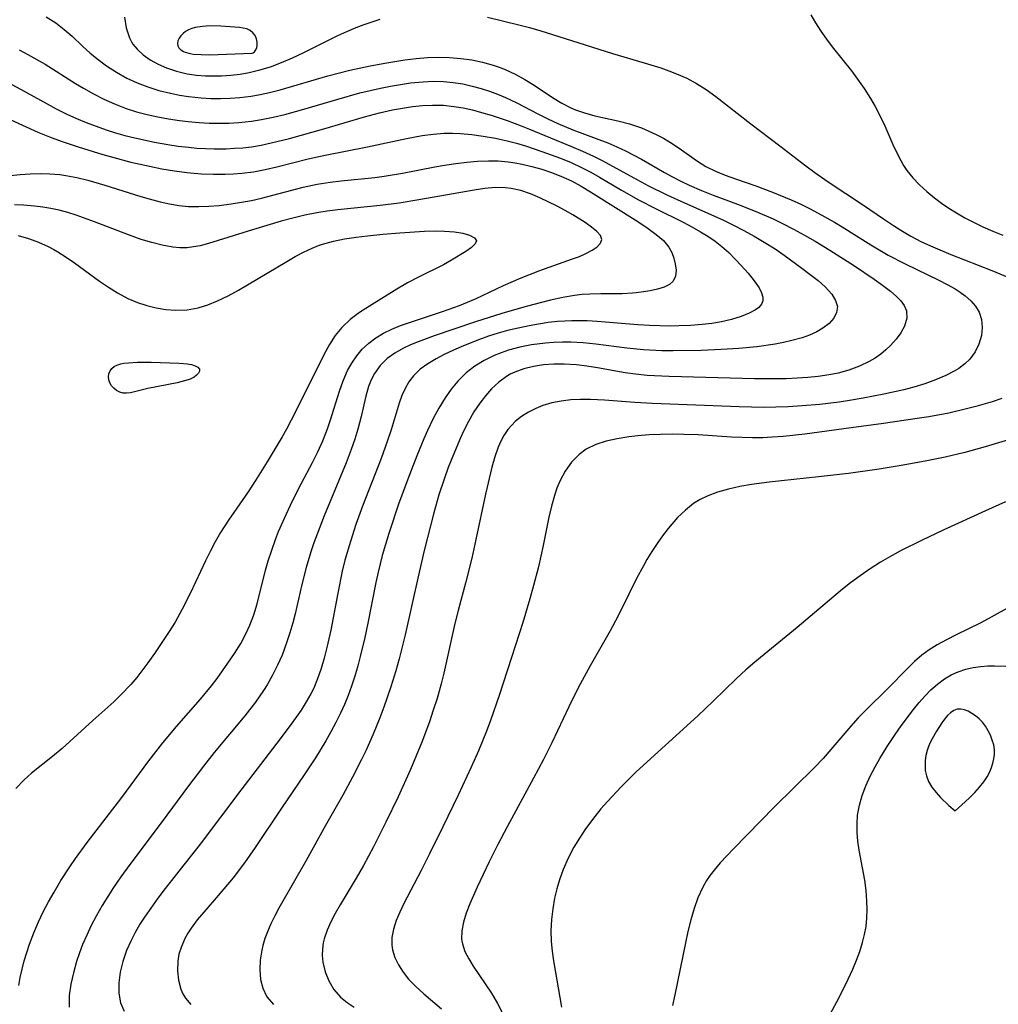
# Model space of a CAD drawing. Header units: inches. Extents: x 1073367 to 1082519, y 1569854 to 1574957.
# Tile 444 of 565: x 1078432 to 1078585, y 1573944 to 1574098. Entities that reach past the tile are written whole.
import ezdxf

# ---------------------------------------------------------------- set-up
doc = ezdxf.new("R2010")
doc.units = ezdxf.units.IN
doc.header["$MEASUREMENT"] = 0
doc.layers.add('CGG_CurvaNivelLidar_v1', color=7, linetype='Continuous', lineweight=30, true_color=0x008008)

msp = doc.modelspace()

# ---------------------------------------------------------------- linework, layer by layer
at = {"layer": 'CGG_CurvaNivelLidar_v1'}
for points in [[(1078436.2723, 1574098.4018, 73.5), (1078437.7579, 1574097.4632, 73.5), (1078439.0698, 1574096.4644, 73.5), (1078440.3162, 1574095.3806, 73.5), (1078441.9652, 1574093.8334, 73.5), (1078443.1605, 1574092.7627, 73.5), (1078444.4051, 1574091.7345, 73.5), (1078445.7026, 1574090.7654, 73.5), (1078447.2602, 1574089.7479, 73.5), (1078448.8879, 1574088.8414, 73.5), (1078450.4976, 1574088.091, 73.5), (1078452.1581, 1574087.4508, 73.5), (1078453.92, 1574086.9031, 73.5), (1078455.7158, 1574086.4559, 73.5), (1078457.1183, 1574086.1725, 73.5), (1078458.5329, 1574085.9477, 73.5), (1078459.5231, 1574085.8295, 73.5), (1078460.5173, 1574085.7408, 73.5), (1078462.0305, 1574085.6577, 73.5), (1078463.5469, 1574085.6343, 73.5), (1078465.0633, 1574085.6718, 73.5), (1078466.5766, 1574085.7753, 73.5), (1078468.325, 1574085.9885, 73.5), (1078469.7814, 1574086.2496, 73.5), (1078471.2308, 1574086.5714, 73.5), (1078472.9072, 1574087.0005, 73.5), (1078480.3624, 1574089.1927, 73.5), (1078483.7801, 1574090.0529, 73.5), (1078486.9906, 1574090.7483, 73.5), (1078489.5863, 1574091.2443, 73.5), (1078492.3991, 1574091.6914, 73.5), (1078494.1729, 1574091.9096, 73.5), (1078495.9435, 1574092.0615, 73.5), (1078497.7086, 1574092.1268, 73.5), (1078499.3984, 1574092.0842, 73.5), (1078501.1369, 1574091.9284, 73.5), (1078502.8586, 1574091.67, 73.5), (1078504.5566, 1574091.3113, 73.5), (1078506.2219, 1574090.8471, 73.5), (1078507.1786, 1574090.522, 73.5), (1078508.1186, 1574090.1569, 73.5), (1078509.6823, 1574089.4445, 73.5), (1078511.1919, 1574088.6374, 73.5), (1078512.6444, 1574087.7522, 73.5), (1078515.497, 1574085.8174, 73.5), (1078516.9448, 1574084.92, 73.5), (1078518.3783, 1574084.1921, 73.5), (1078519.1067, 1574083.8841, 73.5), (1078520.3618, 1574083.4395, 73.5), (1078522.1334, 1574082.9557, 73.5), (1078525.7431, 1574082.1549, 73.5), (1078527.5337, 1574081.6851, 73.5), (1078529.4023, 1574081.0382, 73.5), (1078530.5759, 1574080.5507, 73.5), (1078531.7354, 1574080.0121, 73.5), (1078532.866, 1574079.424, 73.5), (1078533.96, 1574078.7812, 73.5), (1078535.3384, 1574077.8549, 73.5), (1078538.0329, 1574075.9304, 73.5), (1078539.4829, 1574075.026, 73.5), (1078541.0223, 1574074.2554, 73.5), (1078542.544, 1574073.6268, 73.5), (1078544.1134, 1574073.0559, 73.5), (1078547.3289, 1574071.9532, 73.5), (1078549.9067, 1574070.9927, 73.5), (1078552.8598, 1574069.771, 73.5), (1078554.3684, 1574069.0873, 73.5), (1078555.7378, 1574068.421, 73.5), (1078557.0927, 1574067.7191, 73.5), (1078559.6353, 1574066.2896, 73.5), (1078560.8246, 1574065.5702, 73.5), (1078565.3001, 1574062.7387, 73.5), (1078568.0389, 1574061.1384, 73.5), (1078570.6907, 1574059.7597, 73.5), (1078575.9527, 1574057.2228, 73.5), (1078577.2543, 1574056.5453, 73.5), (1078578.4893, 1574055.8382, 73.5), (1078579.3094, 1574055.312, 73.5), (1078580.0723, 1574054.7575, 73.5), (1078580.9662, 1574053.9774, 73.5), (1078581.7105, 1574053.1319, 73.5), (1078582.2689, 1574052.2136, 73.5), (1078582.6496, 1574051.0382, 73.5), (1078582.7583, 1574049.7944, 73.5), (1078582.6247, 1574048.5248, 73.5), (1078582.2377, 1574047.198, 73.5), (1078581.6356, 1574045.976, 73.5), (1078580.8076, 1574044.8606, 73.5), (1078580.0001, 1574044.0901, 73.5), (1078579.072, 1574043.4038, 73.5), (1078578.3286, 1574042.9483, 73.5), (1078577.0267, 1574042.2801, 73.5), (1078575.4354, 1574041.6056, 73.5), (1078573.7614, 1574041.0079, 73.5), (1078572.0278, 1574040.4777, 73.5), (1078570.4807, 1574040.0654, 73.5), (1078567.3254, 1574039.3432, 73.5), (1078564.1275, 1574038.7233, 73.5), (1078561.9874, 1574038.3665, 73.5), (1078560.3408, 1574038.1261, 73.5), (1078557.3203, 1574037.772, 73.5), (1078554.5756, 1574037.541, 73.5), (1078552.3809, 1574037.4063, 73.5), (1078550.4704, 1574037.333, 73.5), (1078548.5605, 1574037.3053, 73.5), (1078544.7112, 1574037.3808, 73.5), (1078531.1228, 1574037.9133, 73.5), (1078528.3639, 1574038.0622, 73.5), (1078523.6244, 1574038.4063, 73.5), (1078521.4543, 1574038.5215, 73.5), (1078519.8962, 1574038.5442, 73.5), (1078518.3607, 1574038.4783, 73.5), (1078516.8611, 1574038.2947, 73.5), (1078515.4, 1574037.9928, 73.5), (1078513.9896, 1574037.5737, 73.5), (1078512.8887, 1574037.1437, 73.5), (1078511.7215, 1574036.5706, 73.5), (1078510.6343, 1574035.8931, 73.5), (1078509.6469, 1574035.0988, 73.5), (1078508.504, 1574033.8272, 73.5), (1078507.8824, 1574032.8957, 73.5), (1078507.4085, 1574032.0126, 73.5), (1078506.9965, 1574031.0818, 73.5), (1078506.4522, 1574029.5437, 73.5), (1078505.9952, 1574027.9356, 73.5), (1078505.0066, 1574023.7383, 73.5), (1078503.5145, 1574016.6214, 73.5), (1078502.8532, 1574013.7142, 73.5), (1078501.924, 1574010.0184, 73.5), (1078500.7197, 1574005.5075, 73.5), (1078500.2044, 1574003.4583, 73.5), (1078498.4916, 1573995.7057, 73.5), (1078498.0881, 1573994.0542, 73.5), (1078497.43, 1573991.7166, 73.5), (1078496.853, 1573989.9044, 73.5), (1078496.2325, 1573988.1041, 73.5), (1078495.0311, 1573984.9027, 73.5), (1078493.2666, 1573980.6366, 73.5), (1078491.3251, 1573976.3468, 73.5), (1078489.4147, 1573972.3614, 73.5), (1078487.4749, 1573968.5165, 73.5), (1078485.9149, 1573965.6109, 73.5), (1078484.7866, 1573963.6321, 73.5), (1078482.2583, 1573959.4219, 73.5), (1078481.5028, 1573958.0997, 73.5), (1078480.8151, 1573956.781, 73.5), (1078480.228, 1573955.461, 73.5), (1078479.781, 1573954.1355, 73.5), (1078479.6332, 1573953.514, 73.5), (1078479.493, 1573952.5143, 73.5), (1078479.4752, 1573951.4892, 73.5), (1078479.5739, 1573950.4722, 73.5), (1078479.925, 1573948.9655, 73.5), (1078480.5009, 1573947.5277, 73.5), (1078481.2969, 1573946.1953, 73.5), (1078482.3519, 1573944.9825, 73.5), (1078483.3554, 1573944.1576, 73.5), (1078484.4807, 1573943.4338, 73.5)], [(1078448.5072, 1574098.3926, 74), (1078448.7773, 1574096.7111, 74), (1078449.2927, 1574095.1603, 74), (1078449.6443, 1574094.4907, 74), (1078449.8584, 1574094.1591, 74), (1078450.4956, 1574093.3681, 74), (1078451.457, 1574092.476, 74), (1078452.5587, 1574091.6932, 74), (1078453.7721, 1574091.014, 74), (1078455.0757, 1574090.4393, 74), (1078456.6779, 1574089.909, 74), (1078458.3535, 1574089.5246, 74), (1078459.7728, 1574089.3185, 74), (1078461.2171, 1574089.2018, 74), (1078462.6769, 1574089.1659, 74), (1078463.7006, 1574089.186, 74), (1078465.1578, 1574089.2769, 74), (1078466.611, 1574089.4441, 74), (1078468.0543, 1574089.695, 74), (1078469.7288, 1574090.1044, 74), (1078471.3798, 1574090.6227, 74), (1078473.1, 1574091.2693, 74), (1078474.795, 1574091.9923, 74), (1078476.4674, 1574092.7699, 74), (1078481.9065, 1574095.4849, 74), (1078483.3398, 1574096.1547, 74), (1078484.7904, 1574096.7739, 74), (1078486.0241, 1574097.2425, 74), (1078488.5265, 1574098.0584, 74)], [(1078505.3374, 1574098.3845, 74), (1078510.2213, 1574097.187, 74), (1078511.8887, 1574096.7524, 74), (1078513.6638, 1574096.2436, 74), (1078518.4844, 1574094.7392, 74), (1078524.8737, 1574092.676, 74), (1078529.866, 1574091.2309, 74), (1078532.4422, 1574090.4293, 74), (1078533.6847, 1574089.9984, 74), (1078534.9074, 1574089.5255, 74), (1078536.497, 1574088.8101, 74), (1078538.0337, 1574087.991, 74), (1078539.5712, 1574087.027, 74), (1078541.0568, 1574085.9721, 74), (1078546.5411, 1574081.6546, 74), (1078551.0778, 1574078.2498, 74), (1078555.1345, 1574075.111, 74), (1078556.5632, 1574074.044, 74), (1078558.6294, 1574072.614, 74), (1078564.1587, 1574068.9655, 74), (1078567.27, 1574066.8192, 74), (1078568.8421, 1574065.7674, 74), (1078570.0149, 1574065.0282, 74), (1078571.5668, 1574064.1207, 74), (1078573.265, 1574063.232, 74), (1078575.0061, 1574062.4102, 74), (1078577.8227, 1574061.2106, 74), (1078584.2329, 1574058.7281, 74), (1078587.3613, 1574057.4432, 74)], [(1078555.9295, 1574098.7561, 74.5), (1078556.6763, 1574097.4607, 74.5), (1078557.5005, 1574096.1891, 74.5), (1078558.3827, 1574094.9378, 74.5), (1078559.2809, 1574093.7415, 74.5), (1078562.2721, 1574089.9732, 74.5), (1078563.2342, 1574088.6928, 74.5), (1078564.2747, 1574087.1843, 74.5), (1078565.2469, 1574085.6385, 74.5), (1078565.9767, 1574084.3801, 74.5), (1078566.9217, 1574082.5805, 74.5), (1078567.4893, 1574081.3714, 74.5), (1078568.7775, 1574078.4261, 74.5), (1078569.564, 1574076.7395, 74.5), (1078570.4475, 1574075.1348, 74.5), (1078570.9367, 1574074.3926, 74.5), (1078571.8689, 1574073.2182, 74.5), (1078572.9154, 1574072.126, 74.5), (1078574.0505, 1574071.0985, 74.5), (1078575.2532, 1574070.122, 74.5), (1078576.3764, 1574069.2832, 74.5), (1078577.538, 1574068.4824, 74.5), (1078578.7379, 1574067.727, 74.5), (1078580.0291, 1574066.9924, 74.5), (1078582.8556, 1574065.556, 74.5), (1078584.3878, 1574064.8604, 74.5), (1078585.9527, 1574064.2317, 74.5)], [(1078432.05, 1574093.2381, 73), (1078433.4159, 1574092.5326, 73), (1078436.0988, 1574091.0039, 73), (1078440.8588, 1574088.0024, 73), (1078442.0908, 1574087.2555, 73), (1078443.686, 1574086.3604, 73), (1078445.3135, 1574085.5338, 73), (1078446.973, 1574084.784, 73), (1078448.7845, 1574084.0831, 73), (1078450.4097, 1574083.5648, 73), (1078452.0604, 1574083.1262, 73), (1078453.7307, 1574082.7546, 73), (1078455.4157, 1574082.4424, 73), (1078457.1116, 1574082.1869, 73), (1078458.5126, 1574082.0207, 73), (1078460.2322, 1574081.8765, 73), (1078461.7735, 1574081.8001, 73), (1078463.3156, 1574081.7723, 73), (1078464.8564, 1574081.7956, 73), (1078466.3938, 1574081.8754, 73), (1078468.3783, 1574082.0776, 73), (1078469.9883, 1574082.335, 73), (1078471.7936, 1574082.7042, 73), (1078473.5924, 1574083.1359, 73), (1078476.5725, 1574083.9492, 73), (1078481.7402, 1574085.4858, 73), (1078485.3782, 1574086.5136, 73), (1078488.5696, 1574087.2711, 73), (1078490.1396, 1574087.5835, 73), (1078491.7112, 1574087.8527, 73), (1078493.2826, 1574088.0725, 73), (1078495.2845, 1574088.2662, 73), (1078496.8726, 1574088.3332, 73), (1078498.453, 1574088.3018, 73), (1078499.96, 1574088.1627, 73), (1078501.4548, 1574087.9251, 73), (1078502.9347, 1574087.5995, 73), (1078504.3393, 1574087.2112, 73), (1078505.6309, 1574086.792, 73), (1078506.9049, 1574086.3208, 73), (1078508.1579, 1574085.7978, 73), (1078509.9255, 1574084.9533, 73), (1078513.2203, 1574083.2261, 73), (1078514.7606, 1574082.4655, 73), (1078516.3241, 1574081.7435, 73), (1078518.6732, 1574080.7617, 73), (1078524.1494, 1574078.6912, 73), (1078525.543, 1574078.0994, 73), (1078526.9174, 1574077.4581, 73), (1078529.4302, 1574076.1526, 73), (1078533.0392, 1574074.0648, 73), (1078534.2964, 1574073.3744, 73), (1078535.5776, 1574072.7173, 73), (1078536.8812, 1574072.0944, 73), (1078538.7945, 1574071.2594, 73), (1078540.6171, 1574070.5368, 73), (1078544.4557, 1574069.1154, 73), (1078547.2089, 1574068.0296, 73), (1078550.0518, 1574066.7853, 73), (1078551.5145, 1574066.0856, 73), (1078553.2364, 1574065.2017, 73), (1078554.9364, 1574064.2697, 73), (1078556.6144, 1574063.2961, 73), (1078558.9066, 1574061.8931, 73), (1078562.7386, 1574059.4291, 73), (1078565.8177, 1574057.3749, 73), (1078567.1632, 1574056.4279, 73), (1078568.398, 1574055.4895, 73), (1078569.2922, 1574054.7247, 73), (1078570.008, 1574053.9898, 73), (1078570.5547, 1574053.2308, 73), (1078570.8847, 1574052.4325, 73), (1078570.9274, 1574051.254, 73), (1078570.5624, 1574050.0196, 73), (1078570.0134, 1574048.991, 73), (1078569.2842, 1574047.974, 73), (1078568.4069, 1574046.9869, 73), (1078567.6765, 1574046.2894, 73), (1078566.8796, 1574045.6314, 73), (1078566.0047, 1574045.0162, 73), (1078565.0685, 1574044.4604, 73), (1078563.5299, 1574043.7304, 73), (1078561.8939, 1574043.1349, 73), (1078560.186, 1574042.6626, 73), (1078558.8154, 1574042.3768, 73), (1078557.0922, 1574042.118, 73), (1078555.4368, 1574041.9534, 73), (1078553.7656, 1574041.8487, 73), (1078552.0844, 1574041.7884, 73), (1078550.3973, 1574041.7605, 73), (1078547.1145, 1574041.7761, 73), (1078533.7813, 1574042.1257, 73), (1078530.3392, 1574042.3097, 73), (1078528.5132, 1574042.4888, 73), (1078526.8686, 1574042.7158, 73), (1078522.5188, 1574043.4955, 73), (1078520.8758, 1574043.7629, 73), (1078519.2368, 1574043.9653, 73), (1078517.3092, 1574044.0802, 73), (1078515.6841, 1574044.064, 73), (1078514.0838, 1574043.9437, 73), (1078512.5216, 1574043.71, 73), (1078511.014, 1574043.3455, 73), (1078509.5814, 1574042.8239, 73), (1078508.8925, 1574042.4889, 73), (1078508.3205, 1574042.1577, 73), (1078507.0892, 1574041.2557, 73), (1078505.9599, 1574040.1917, 73), (1078505.0195, 1574039.1269, 73), (1078504.1427, 1574037.9786, 73), (1078503.2126, 1574036.5794, 73), (1078502.3555, 1574035.1076, 73), (1078501.5693, 1574033.5766, 73), (1078501.081, 1574032.5216, 73), (1078499.8899, 1574029.6844, 73), (1078499.1986, 1574027.8953, 73), (1078498.5455, 1574026.0862, 73), (1078497.7324, 1574023.6075, 73), (1078496.9259, 1574020.8008, 73), (1078495.4323, 1574014.8815, 73), (1078494.426, 1574010.596, 73), (1078492.4394, 1574001.6846, 73), (1078491.5034, 1573997.961, 73), (1078490.9772, 1573996.0836, 73), (1078490.2159, 1573993.5788, 73), (1078489.1191, 1573990.4044, 73), (1078488.4727, 1573988.6872, 73), (1078487.4504, 1573986.1363, 73), (1078486.3073, 1573983.5665, 73), (1078485.6339, 1573982.1699, 73), (1078484.2163, 1573979.4058, 73), (1078482.6722, 1573976.5959, 73), (1078479.9963, 1573971.8571, 73), (1078476.9794, 1573966.3779, 73), (1078472.689, 1573958.9419, 73), (1078472.0338, 1573957.7072, 73), (1078471.4282, 1573956.4678, 73), (1078470.8868, 1573955.2236, 73), (1078470.4874, 1573954.1529, 73), (1078470.1628, 1573953.0787, 73), (1078469.9931, 1573952.3533, 73), (1078469.756, 1573950.7888, 73), (1078469.6947, 1573949.2547, 73), (1078469.8197, 1573947.7804, 73), (1078470.1555, 1573946.4002, 73), (1078470.7428, 1573945.1551, 73), (1078470.8627, 1573944.973, 73), (1078471.8679, 1573943.8562, 73)], [(1078430.9161, 1574087.8131, 72.5), (1078432.2505, 1574087.1278, 72.5), (1078436.4122, 1574084.7992, 72.5), (1078437.8122, 1574084.0417, 72.5), (1078439.4916, 1574083.2086, 72.5), (1078441.0004, 1574082.5293, 72.5), (1078442.5315, 1574081.8956, 72.5), (1078444.0818, 1574081.3051, 72.5), (1078445.6494, 1574080.7583, 72.5), (1078447.1088, 1574080.2948, 72.5), (1078448.5809, 1574079.8713, 72.5), (1078450.1194, 1574079.4754, 72.5), (1078453.2245, 1574078.8, 72.5), (1078455.3147, 1574078.4291, 72.5), (1078456.9145, 1574078.1931, 72.5), (1078458.5185, 1574078.0055, 72.5), (1078459.8685, 1574077.8909, 72.5), (1078462.5716, 1574077.7772, 72.5), (1078464.4117, 1574077.7882, 72.5), (1078465.7384, 1574077.8445, 72.5), (1078467.0609, 1574077.9467, 72.5), (1078468.3777, 1574078.1017, 72.5), (1078469.9358, 1574078.3604, 72.5), (1078471.4863, 1574078.6843, 72.5), (1078474.3243, 1574079.39, 72.5), (1078479.7429, 1574080.914, 72.5), (1078486.092, 1574082.7959, 72.5), (1078488.4101, 1574083.4144, 72.5), (1078490.4534, 1574083.8696, 72.5), (1078492.0189, 1574084.1553, 72.5), (1078493.5863, 1574084.3818, 72.5), (1078495.1532, 1574084.5398, 72.5), (1078496.7174, 1574084.6159, 72.5), (1078498.4393, 1574084.5825, 72.5), (1078500.0831, 1574084.4148, 72.5), (1078501.525, 1574084.1666, 72.5), (1078502.9594, 1574083.8446, 72.5), (1078504.3878, 1574083.4661, 72.5), (1078505.8893, 1574083.0208, 72.5), (1078508.4279, 1574082.1853, 72.5), (1078510.5818, 1574081.3853, 72.5), (1078511.8931, 1574080.8622, 72.5), (1078518.4982, 1574078.1317, 72.5), (1078520.2095, 1574077.4007, 72.5), (1078521.8994, 1574076.6269, 72.5), (1078523.2765, 1574075.936, 72.5), (1078528.7906, 1574072.9169, 72.5), (1078530.5418, 1574071.9986, 72.5), (1078533.4153, 1574070.5715, 72.5), (1078536.1663, 1574069.2914, 72.5), (1078542.1476, 1574066.6366, 72.5), (1078543.8033, 1574065.8394, 72.5), (1078545.438, 1574064.9979, 72.5), (1078547.0477, 1574064.1124, 72.5), (1078548.6257, 1574063.1804, 72.5), (1078550.3183, 1574062.0963, 72.5), (1078551.7656, 1574061.1082, 72.5), (1078554.541, 1574059.1013, 72.5), (1078555.845, 1574058.1136, 72.5), (1078557.0621, 1574057.1344, 72.5), (1078558.1502, 1574056.1572, 72.5), (1078558.7073, 1574055.5837, 72.5), (1078559.1909, 1574055.0104, 72.5), (1078559.7995, 1574054.0504, 72.5), (1078560.0784, 1574053.0898, 72.5), (1078559.9664, 1574052.1616, 72.5), (1078559.5167, 1574051.2626, 72.5), (1078558.7874, 1574050.4304, 72.5), (1078557.8264, 1574049.6818, 72.5), (1078556.8407, 1574049.1157, 72.5), (1078555.7403, 1574048.6229, 72.5), (1078554.549, 1574048.2002, 72.5), (1078552.9735, 1574047.7649, 72.5), (1078551.6673, 1574047.4694, 72.5), (1078550.3239, 1574047.2098, 72.5), (1078547.4942, 1574046.7843, 72.5), (1078544.6508, 1574046.5068, 72.5), (1078541.8967, 1574046.3404, 72.5), (1078538.7706, 1574046.2085, 72.5), (1078534.3582, 1574046.1484, 72.5), (1078532.6185, 1574046.1738, 72.5), (1078529.7465, 1574046.3073, 72.5), (1078527.1193, 1574046.5596, 72.5), (1078522.2725, 1574047.1961, 72.5), (1078520.3152, 1574047.3974, 72.5), (1078518.3612, 1574047.5041, 72.5), (1078517.0432, 1574047.5047, 72.5), (1078515.7291, 1574047.4509, 72.5), (1078514.4207, 1574047.3493, 72.5), (1078512.2286, 1574047.0741, 72.5), (1078510.3888, 1574046.7203, 72.5), (1078508.5932, 1574046.2398, 72.5), (1078507.4613, 1574045.8517, 72.5), (1078506.3589, 1574045.4021, 72.5), (1078504.8084, 1574044.6339, 72.5), (1078503.3456, 1574043.7327, 72.5), (1078501.9922, 1574042.6876, 72.5), (1078500.6841, 1574041.3956, 72.5), (1078499.641, 1574040.1323, 72.5), (1078498.6833, 1574038.781, 72.5), (1078497.7017, 1574037.1953, 72.5), (1078496.8089, 1574035.5393, 72.5), (1078495.9361, 1574033.6773, 72.5), (1078495.3672, 1574032.3678, 72.5), (1078494.2747, 1574029.7095, 72.5), (1078493.1045, 1574026.7204, 72.5), (1078491.4751, 1574022.2869, 72.5), (1078489.8918, 1574017.5659, 72.5), (1078488.8697, 1574014.1358, 72.5), (1078488.222, 1574011.5262, 72.5), (1078487.8714, 1574009.9173, 72.5), (1078486.6018, 1574003.5216, 72.5), (1078486.1253, 1574001.2707, 72.5), (1078485.4279, 1573998.3193, 72.5), (1078485.0435, 1573996.8561, 72.5), (1078484.5821, 1573995.2478, 72.5), (1078484.0703, 1573993.6581, 72.5), (1078483.5461, 1573992.2226, 72.5), (1078482.9687, 1573990.8081, 72.5), (1078482.3385, 1573989.4157, 72.5), (1078481.6136, 1573987.964, 72.5), (1078480.8408, 1573986.5336, 72.5), (1078480.0309, 1573985.1198, 72.5), (1078478.4081, 1573982.463, 72.5), (1078476.6518, 1573979.7767, 72.5), (1078473.1123, 1573974.5644, 72.5), (1078468.9872, 1573968.3966, 72.5), (1078467.3204, 1573966.0411, 72.5), (1078465.5257, 1573963.6943, 72.5), (1078463.1974, 1573960.9031, 72.5), (1078460.9469, 1573958.3106, 72.5), (1078459.9203, 1573957.0737, 72.5), (1078458.9796, 1573955.8153, 72.5), (1078458.4515, 1573955.0046, 72.5), (1078457.9836, 1573954.1767, 72.5), (1078457.3734, 1573952.7872, 72.5), (1078457.0551, 1573951.6996, 72.5), (1078456.8649, 1573950.6006, 72.5), (1078456.8053, 1573949.0975, 72.5), (1078456.9652, 1573947.6332, 72.5), (1078457.3421, 1573946.2463, 72.5), (1078457.6533, 1573945.5209, 72.5), (1078458.0482, 1573944.8421, 72.5), (1078458.8877, 1573943.8516, 72.5)], [(1078430.7442, 1574082.2937, 72), (1078434.9744, 1574080.371, 72), (1078436.7742, 1574079.6516, 72), (1078438.6035, 1574078.9838, 72), (1078441.2726, 1574078.0738, 72), (1078445.1609, 1574076.8715, 72), (1078446.8472, 1574076.3948, 72), (1078449.5227, 1574075.7027, 72), (1078452.4443, 1574075.0416, 72), (1078454.3885, 1574074.6569, 72), (1078456.3383, 1574074.3259, 72), (1078458.2936, 1574074.0644, 72), (1078460.574, 1574073.8704, 72), (1078462.4353, 1574073.7987, 72), (1078464.2943, 1574073.8041, 72), (1078465.6043, 1574073.8576, 72), (1078466.91, 1574073.9573, 72), (1078468.7218, 1574074.1859, 72), (1078470.5347, 1574074.5227, 72), (1078472.3394, 1574074.9334, 72), (1078477.2719, 1574076.1845, 72), (1078479.9058, 1574076.7935, 72), (1078486.5455, 1574078.1036, 72), (1078492.6397, 1574079.3903, 72), (1078495.1166, 1574079.8389, 72), (1078496.8401, 1574080.0728, 72), (1078498.5641, 1574080.2093, 72), (1078499.8364, 1574080.2303, 72), (1078501.1073, 1574080.1834, 72), (1078502.8933, 1574080.0137, 72), (1078504.6761, 1574079.7593, 72), (1078506.5591, 1574079.4303, 72), (1078508.4329, 1574079.0253, 72), (1078509.8533, 1574078.6509, 72), (1078511.2654, 1574078.2299, 72), (1078513.8576, 1574077.373, 72), (1078516.7346, 1574076.3025, 72), (1078518.4103, 1574075.6032, 72), (1078520.1218, 1574074.8122, 72), (1078521.5097, 1574074.093, 72), (1078522.8751, 1574073.3256, 72), (1078526.2743, 1574071.3095, 72), (1078528.974, 1574069.8095, 72), (1078531.6326, 1574068.4304, 72), (1078535.9253, 1574066.2704, 72), (1078537.3042, 1574065.5425, 72), (1078538.6516, 1574064.7859, 72), (1078539.8102, 1574064.0794, 72), (1078540.9486, 1574063.305, 72), (1078542.0219, 1574062.4742, 72), (1078543.0941, 1574061.5159, 72), (1078544.0916, 1574060.516, 72), (1078545.0285, 1574059.5045, 72), (1078546.1022, 1574058.2818, 72), (1078547.052, 1574057.1045, 72), (1078547.8181, 1574055.994, 72), (1078548.2289, 1574055.212, 72), (1078548.4291, 1574054.5741, 72), (1078548.4339, 1574053.9837, 72), (1078548.2098, 1574053.4412, 72), (1078547.7804, 1574052.9471, 72), (1078547.247, 1574052.5452, 72), (1078546.2986, 1574052.0342, 72), (1078545.0028, 1574051.5186, 72), (1078543.5356, 1574051.0732, 72), (1078541.9413, 1574050.7054, 72), (1078540.4527, 1574050.4525, 72), (1078538.91, 1574050.2647, 72), (1078537.1015, 1574050.1237, 72), (1078535.2603, 1574050.0507, 72), (1078533.9075, 1574050.035, 72), (1078530.694, 1574050.1028, 72), (1078528.8397, 1574050.2067, 72), (1078522.4991, 1574050.7396, 72), (1078520.9096, 1574050.8296, 72), (1078518.5514, 1574050.8629, 72), (1078517.4128, 1574050.817, 72), (1078516.2777, 1574050.7299, 72), (1078514.798, 1574050.5604, 72), (1078513.3245, 1574050.3387, 72), (1078511.8574, 1574050.0749, 72), (1078510.1534, 1574049.7206, 72), (1078508.4648, 1574049.31, 72), (1078506.9788, 1574048.8896, 72), (1078505.5113, 1574048.4227, 72), (1078504.0642, 1574047.9153, 72), (1078501.5598, 1574046.9309, 72), (1078500.0312, 1574046.266, 72), (1078498.551, 1574045.5677, 72), (1078497.3049, 1574044.9214, 72), (1078495.9922, 1574044.1357, 72), (1078494.7955, 1574043.2564, 72), (1078493.7524, 1574042.2504, 72), (1078493.0348, 1574041.3071, 72), (1078492.4404, 1574040.2706, 72), (1078491.9479, 1574039.1391, 72), (1078491.5315, 1574037.9466, 72), (1078490.2669, 1574033.7929, 72), (1078489.6497, 1574031.9421, 72), (1078488.6878, 1574029.3168, 72), (1078485.7815, 1574021.8365, 72), (1078484.7469, 1574018.9516, 72), (1078483.8809, 1574016.3325, 72), (1078483.0252, 1574013.3811, 72), (1078482.6121, 1574011.6848, 72), (1078481.897, 1574008.2224, 72), (1078480.7972, 1574002.4553, 72), (1078480.1981, 1573999.7201, 72), (1078479.7777, 1573998.0545, 72), (1078479.2987, 1573996.4153, 72), (1078478.7399, 1573994.812, 72), (1078478.1302, 1573993.372, 72), (1078477.6872, 1573992.4761, 72), (1078476.9663, 1573991.1901, 72), (1078476.1794, 1573989.9355, 72), (1078474.4687, 1573987.4887, 72), (1078472.381, 1573984.7317, 72), (1078466.7255, 1573977.3917, 72), (1078460.3722, 1573968.9288, 72), (1078454.9108, 1573961.9741, 72), (1078453.7537, 1573960.4665, 72), (1078452.635, 1573958.9409, 72), (1078451.7648, 1573957.6763, 72), (1078450.9434, 1573956.3935, 72), (1078450.1819, 1573955.0922, 72), (1078449.4955, 1573953.7716, 72), (1078448.8477, 1573952.2887, 72), (1078448.2737, 1573950.5984, 72), (1078447.8666, 1573948.9083, 72), (1078447.6426, 1573947.245, 72), (1078447.6352, 1573945.6383, 72), (1078447.9041, 1573944.1078, 72), (1078448.4618, 1573942.8001, 72)], [(1078430.6284, 1574073.5769, 71.5), (1078432.188, 1574073.732, 71.5), (1078433.749, 1574073.846, 71.5), (1078435.3091, 1574073.8993, 71.5), (1078436.8662, 1574073.8689, 71.5), (1078438.3869, 1574073.7392, 71.5), (1078439.3401, 1574073.6089, 71.5), (1078441.0749, 1574073.2887, 71.5), (1078442.7986, 1574072.8772, 71.5), (1078445.4565, 1574072.0969, 71.5), (1078451.093, 1574070.2895, 71.5), (1078452.3697, 1574069.9219, 71.5), (1078454.0944, 1574069.4771, 71.5), (1078455.5793, 1574069.1583, 71.5), (1078457.0699, 1574068.9135, 71.5), (1078458.5665, 1574068.7612, 71.5), (1078460.156, 1574068.7161, 71.5), (1078461.7507, 1574068.7713, 71.5), (1078463.3488, 1574068.9035, 71.5), (1078465.2332, 1574069.1377, 71.5), (1078466.8148, 1574069.3943, 71.5), (1078468.3916, 1574069.7034, 71.5), (1078469.9833, 1574070.0682, 71.5), (1078476.5105, 1574071.7796, 71.5), (1078478.6616, 1574072.2423, 71.5), (1078480.6889, 1574072.5588, 71.5), (1078482.4323, 1574072.7641, 71.5), (1078487.692, 1574073.3, 71.5), (1078489.1626, 1574073.4945, 71.5), (1078492.0263, 1574073.9734, 71.5), (1078497.0951, 1574074.9509, 71.5), (1078498.6154, 1574075.2121, 71.5), (1078500.3748, 1574075.4685, 71.5), (1078502.0802, 1574075.6802, 71.5), (1078503.7841, 1574075.8368, 71.5), (1078505.4862, 1574075.9072, 71.5), (1078507.0205, 1574075.8712, 71.5), (1078508.5481, 1574075.7336, 71.5), (1078509.6502, 1574075.5694, 71.5), (1078510.7473, 1574075.3596, 71.5), (1078512.288, 1574075.0008, 71.5), (1078513.8162, 1574074.5742, 71.5), (1078515.3265, 1574074.0791, 71.5), (1078516.8119, 1574073.5108, 71.5), (1078518.4691, 1574072.7584, 71.5), (1078519.9878, 1574071.9398, 71.5), (1078521.4721, 1574071.0479, 71.5), (1078528.8712, 1574066.3867, 71.5), (1078530.4741, 1574065.3213, 71.5), (1078531.7427, 1574064.3827, 71.5), (1078532.8456, 1574063.4053, 71.5), (1078533.7151, 1574062.3626, 71.5), (1078534.1826, 1574061.5151, 71.5), (1078534.5037, 1574060.6428, 71.5), (1078534.7099, 1574059.7753, 71.5), (1078534.8272, 1574058.7561, 71.5), (1078534.75, 1574057.8366, 71.5), (1078534.4059, 1574057.0689, 71.5), (1078533.798, 1574056.5292, 71.5), (1078532.9539, 1574056.1238, 71.5), (1078531.9301, 1574055.8116, 71.5), (1078530.7728, 1574055.5562, 71.5), (1078529.7196, 1574055.3676, 71.5), (1078528.608, 1574055.2183, 71.5), (1078528.0078, 1574055.1634, 71.5), (1078526.415, 1574055.0922, 71.5), (1078523.0773, 1574055.0768, 71.5), (1078521.3645, 1574055.0297, 71.5), (1078520.145, 1574054.9444, 71.5), (1078518.9228, 1574054.8087, 71.5), (1078517.1183, 1574054.5134, 71.5), (1078515.1771, 1574054.0877, 71.5), (1078511.3996, 1574053.0989, 71.5), (1078507.5576, 1574051.996, 71.5), (1078503.4634, 1574050.7003, 71.5), (1078496.9927, 1574048.5001, 71.5), (1078494.4703, 1574047.5717, 71.5), (1078493.3008, 1574047.0816, 71.5), (1078492.1774, 1574046.5514, 71.5), (1078490.8436, 1574045.8076, 71.5), (1078489.6347, 1574044.9506, 71.5), (1078488.5132, 1574043.8602, 71.5), (1078487.6302, 1574042.6106, 71.5), (1078487.127, 1574041.6122, 71.5), (1078486.7171, 1574040.5502, 71.5), (1078486.2756, 1574039.0511, 71.5), (1078485.5429, 1574035.8923, 71.5), (1078485.0371, 1574033.8866, 71.5), (1078484.5591, 1574032.3059, 71.5), (1078484.0176, 1574030.7291, 71.5), (1078483.2073, 1574028.5978, 71.5), (1078479.7877, 1574020.3209, 71.5), (1078478.178, 1574016.1053, 71.5), (1078477.6992, 1574014.7133, 71.5), (1078476.9605, 1574012.243, 71.5), (1078476.3001, 1574009.5882, 71.5), (1078475.2351, 1574005.0017, 71.5), (1078474.8736, 1574003.5991, 71.5), (1078474.4148, 1574002.0188, 71.5), (1078473.9017, 1574000.4585, 71.5), (1078473.1776, 1573998.5425, 71.5), (1078472.4781, 1573996.9467, 71.5), (1078471.6998, 1573995.3896, 71.5), (1078470.8391, 1573993.8769, 71.5), (1078470.2928, 1573993.0112, 71.5), (1078469.0207, 1573991.1834, 71.5), (1078467.3441, 1573989.0189, 71.5), (1078462.5622, 1573983.2762, 71.5), (1078460.8828, 1573981.1661, 71.5), (1078458.5436, 1573978.0676, 71.5), (1078454.2699, 1573972.2564, 71.5), (1078449.3448, 1573965.7334, 71.5), (1078447.9547, 1573963.8175, 71.5), (1078446.8222, 1573962.1667, 71.5), (1078445.0459, 1573959.3564, 71.5), (1078444.0721, 1573957.6508, 71.5), (1078443.3145, 1573956.1923, 71.5), (1078442.6147, 1573954.711, 71.5), (1078441.9771, 1573953.2098, 71.5), (1078441.4838, 1573951.9062, 71.5), (1078441.0414, 1573950.5946, 71.5), (1078440.5266, 1573948.8094, 71.5), (1078440.132, 1573947.0277, 71.5), (1078439.8941, 1573945.2594, 71.5), (1078439.8702, 1573943.4158, 71.5)], [(1078432, 1573946.8019, 71), (1078432.2216, 1573948.0868, 71), (1078432.4967, 1573949.3679, 71), (1078432.8373, 1573950.6888, 71), (1078433.2281, 1573952.0006, 71), (1078433.6633, 1573953.3022, 71), (1078434.3255, 1573955.063, 71), (1078435.0657, 1573956.7951, 71), (1078435.8227, 1573958.3682, 71), (1078436.6372, 1573959.9148, 71), (1078437.4973, 1573961.4382, 71), (1078438.5795, 1573963.2381, 71), (1078439.9535, 1573965.3717, 71), (1078440.8378, 1573966.6727, 71), (1078442.6763, 1573969.2217, 71), (1078448.1215, 1573976.2226, 71), (1078452.3577, 1573981.9871, 71), (1078454.5507, 1573984.8237, 71), (1078456.673, 1573987.3554, 71), (1078460.3955, 1573991.6147, 71), (1078462.1176, 1573993.7135, 71), (1078463.0091, 1573994.8757, 71), (1078464.71, 1573997.245, 71), (1078465.746, 1573998.7891, 71), (1078466.7161, 1574000.3611, 71), (1078467.5885, 1574001.977, 71), (1078468.158, 1574003.228, 71), (1078468.7477, 1574004.8071, 71), (1078469.2694, 1574006.5281, 71), (1078470.6059, 1574011.81, 71), (1078471.0231, 1574013.2941, 71), (1078471.5631, 1574014.9668, 71), (1078472.1657, 1574016.6232, 71), (1078472.6499, 1574017.8494, 71), (1078473.809, 1574020.5259, 71), (1078474.4883, 1574021.9721, 71), (1078475.779, 1574024.5457, 71), (1078477.961, 1574028.6783, 71), (1078478.782, 1574030.3577, 71), (1078479.5377, 1574032.0618, 71), (1078480.2697, 1574033.9461, 71), (1078480.7378, 1574035.3278, 71), (1078482.1642, 1574039.8418, 71), (1078482.75, 1574041.4797, 71), (1078483.4333, 1574043.0468, 71), (1078484.0965, 1574044.245, 71), (1078484.8651, 1574045.3648, 71), (1078485.743, 1574046.3925, 71), (1078486.7513, 1574047.3301, 71), (1078487.862, 1574048.1629, 71), (1078489.0604, 1574048.8949, 71), (1078490.3582, 1574049.5409, 71), (1078491.7174, 1574050.1053, 71), (1078493.1072, 1574050.6042, 71), (1078498.3072, 1574052.2815, 71), (1078500.9593, 1574053.252, 71), (1078503.4492, 1574054.2993, 71), (1078507.8156, 1574056.369, 71), (1078510.5784, 1574057.5661, 71), (1078513.539, 1574058.7127, 71), (1078518.6421, 1574060.5291, 71), (1078519.715, 1574060.939, 71), (1078520.697, 1574061.3608, 71), (1078521.6843, 1574061.8801, 71), (1078522.4689, 1574062.4285, 71), (1078522.9957, 1574062.9971, 71), (1078523.196, 1574063.5777, 71), (1078522.9922, 1574064.2057, 71), (1078522.4317, 1574064.8481, 71), (1078521.6072, 1574065.5148, 71), (1078520.5947, 1574066.2166, 71), (1078518.6857, 1574067.4236, 71), (1078517.4838, 1574068.1076, 71), (1078516.2258, 1574068.7762, 71), (1078513.4961, 1574070.1098, 71), (1078512.04, 1574070.7264, 71), (1078510.5624, 1574071.2321, 71), (1078509.0578, 1574071.5749, 71), (1078508.1417, 1574071.6793, 71), (1078506.5348, 1574071.6886, 71), (1078504.9032, 1574071.5378, 71), (1078503.2484, 1574071.288, 71), (1078494.5804, 1574069.7736, 71), (1078491.5142, 1574069.2855, 71), (1078488.5491, 1574068.8967, 71), (1078481.8891, 1574068.2251, 71), (1078480.2595, 1574068.0191, 71), (1078478.6407, 1574067.7611, 71), (1078476.7366, 1574067.3704, 71), (1078474.847, 1574066.9103, 71), (1078473.0185, 1574066.4215, 71), (1078468.5693, 1574065.112, 71), (1078461.6812, 1574062.9411, 71), (1078460.345, 1574062.597, 71), (1078459.3305, 1574062.4059, 71), (1078458.3122, 1574062.2964, 71), (1078457.2, 1574062.2862, 71), (1078456.0822, 1574062.3786, 71), (1078454.4449, 1574062.6641, 71), (1078452.7998, 1574063.0838, 71), (1078451.1464, 1574063.5951, 71), (1078449.152, 1574064.2872, 71), (1078443.8566, 1574066.3557, 71), (1078440.9802, 1574067.4018, 71), (1078439.6445, 1574067.8174, 71), (1078438.2953, 1574068.1743, 71), (1078437.0207, 1574068.4446, 71), (1078435.7349, 1574068.6564, 71), (1078434.4404, 1574068.8143, 71), (1078432.7067, 1574068.9514, 71), (1078431.3137, 1574069.0187, 71)], [(1078431.908, 1574064.1922, 70.5), (1078433.5091, 1574063.7235, 70.5), (1078435.0743, 1574063.1463, 70.5), (1078436.5949, 1574062.4558, 70.5), (1078437.4592, 1574061.9976, 70.5), (1078438.1074, 1574061.6241, 70.5), (1078439.4115, 1574060.8005, 70.5), (1078440.6888, 1574059.9206, 70.5), (1078444.6028, 1574057.0747, 70.5), (1078446.0151, 1574056.1049, 70.5), (1078447.4544, 1574055.2052, 70.5), (1078449.0438, 1574054.3571, 70.5), (1078450.5423, 1574053.7223, 70.5), (1078452.0079, 1574053.2385, 70.5), (1078453.4976, 1574052.8713, 70.5), (1078455.002, 1574052.6258, 70.5), (1078456.5121, 1574052.5148, 70.5), (1078458.3173, 1574052.585, 70.5), (1078460.0599, 1574052.8899, 70.5), (1078461.5871, 1574053.3547, 70.5), (1078463.0896, 1574053.963, 70.5), (1078464.7282, 1574054.757, 70.5), (1078466.3501, 1574055.6405, 70.5), (1078473.9243, 1574060.1459, 70.5), (1078475.2241, 1574060.9052, 70.5), (1078476.5419, 1574061.6143, 70.5), (1078477.8924, 1574062.2431, 70.5), (1078478.8726, 1574062.6232, 70.5), (1078479.5172, 1574062.8392, 70.5), (1078481.2258, 1574063.3043, 70.5), (1078482.9777, 1574063.6609, 70.5), (1078484.7612, 1574063.9388, 70.5), (1078486.566, 1574064.1618, 70.5), (1078488.9411, 1574064.4015, 70.5), (1078491.586, 1574064.6277, 70.5), (1078495.4539, 1574064.8632, 70.5), (1078497.2926, 1574064.9076, 70.5), (1078498.6128, 1574064.8911, 70.5), (1078500.1606, 1574064.7804, 70.5), (1078501.4695, 1574064.5618, 70.5), (1078502.5364, 1574064.247, 70.5), (1078503.279, 1574063.8516, 70.5), (1078503.5906, 1574063.3849, 70.5), (1078503.4033, 1574062.8727, 70.5), (1078502.8216, 1574062.305, 70.5), (1078501.9515, 1574061.6851, 70.5), (1078499.7103, 1574060.3154, 70.5), (1078498.4347, 1574059.6114, 70.5), (1078494.514, 1574057.6866, 70.5), (1078492.8335, 1574056.7709, 70.5), (1078491.1669, 1574055.7907, 70.5), (1078486.8644, 1574053.1424, 70.5), (1078485.3141, 1574052.125, 70.5), (1078483.8571, 1574051.0335, 70.5), (1078482.5464, 1574049.8131, 70.5), (1078481.4997, 1574048.5297, 70.5), (1078480.5816, 1574047.1241, 70.5), (1078479.749, 1574045.6321, 70.5), (1078475.3533, 1574036.7262, 70.5), (1078473.87, 1574033.8762, 70.5), (1078473.1908, 1574032.6702, 70.5), (1078470.8773, 1574028.7922, 70.5), (1078469.0353, 1574025.8325, 70.5), (1078467.8574, 1574024.0603, 70.5), (1078464.8082, 1574019.6665, 70.5), (1078463.5659, 1574017.7073, 70.5), (1078462.7289, 1574016.2517, 70.5), (1078461.9375, 1574014.7687, 70.5), (1078461.1886, 1574013.2623, 70.5), (1078458.873, 1574008.2689, 70.5), (1078457.5739, 1574005.6987, 70.5), (1078456.4464, 1574003.7036, 70.5), (1078455.4179, 1574002.042, 70.5), (1078453.2338, 1573998.8033, 70.5), (1078452.1602, 1573997.2932, 70.5), (1078450.4386, 1573995.0357, 70.5), (1078449.53, 1573993.9528, 70.5), (1078447.9746, 1573992.2849, 70.5), (1078446.8398, 1573991.1964, 70.5), (1078443.5852, 1573988.3143, 70.5), (1078438.7511, 1573983.9091, 70.5), (1078437.2616, 1573982.6565, 70.5), (1078433.9869, 1573980.045, 70.5), (1078432.8174, 1573978.996, 70.5), (1078431.5478, 1573977.6588, 70.5)], [(1078585.8139, 1574038.7101, 74), (1078584.2782, 1574038.1901, 74), (1078581.757, 1574037.4389, 74), (1078580.2794, 1574037.0483, 74), (1078577.5213, 1574036.4142, 74), (1078574.4, 1574035.8383, 74), (1078572.5493, 1574035.5462, 74), (1078567.2738, 1574034.7732, 74), (1078562.2132, 1574034.0827, 74), (1078554.9889, 1574033.1325, 74), (1078551.5932, 1574032.7489, 74), (1078549.8936, 1574032.6156, 74), (1078548.4206, 1574032.5489, 74), (1078546.7712, 1574032.5355, 74), (1078543.5265, 1574032.6636, 74), (1078538.3109, 1574032.9872, 74), (1078536.0525, 1574033.0629, 74), (1078534.2329, 1574033.0837, 74), (1078532.4218, 1574033.0629, 74), (1078530.6256, 1574032.9913, 74), (1078528.8529, 1574032.8547, 74), (1078527.4505, 1574032.689, 74), (1078525.6439, 1574032.3983, 74), (1078523.905, 1574032.0037, 74), (1078522.2629, 1574031.4665, 74), (1078520.756, 1574030.7347, 74), (1078519.6543, 1574029.9506, 74), (1078518.4726, 1574028.7395, 74), (1078517.4797, 1574027.3194, 74), (1078516.6537, 1574025.739, 74), (1078516.1989, 1574024.6379, 74), (1078515.8029, 1574023.4932, 74), (1078515.3325, 1574021.8376, 74), (1078514.9318, 1574020.134, 74), (1078514.0303, 1574015.6779, 74), (1078513.2912, 1574012.3471, 74), (1078512.5359, 1574009.4096, 74), (1078511.965, 1574007.3541, 74), (1078510.8518, 1574003.6292, 74), (1078509.713, 1574000.0655, 74), (1078507.1477, 1573992.1939, 74), (1078505.8591, 1573988.4705, 74), (1078505.1708, 1573986.6253, 74), (1078503.9244, 1573983.5711, 74), (1078502.7758, 1573980.9913, 74), (1078500.7248, 1573976.603, 74), (1078498.3346, 1573971.6364, 74), (1078496.2596, 1573967.4135, 74), (1078494.9413, 1573964.8169, 74), (1078492.2536, 1573959.6755, 74), (1078491.6039, 1573958.3176, 74), (1078491.0453, 1573956.9771, 74), (1078490.6193, 1573955.6526, 74), (1078490.3759, 1573954.3438, 74), (1078490.3441, 1573953.8701, 74), (1078490.3675, 1573953.1262, 74), (1078490.482, 1573952.3909, 74), (1078490.8511, 1573951.1928, 74), (1078491.4107, 1573950.0265, 74), (1078492.1308, 1573948.8989, 74), (1078492.99, 1573947.8189, 74), (1078494.1314, 1573946.635, 74), (1078495.3825, 1573945.4983, 74), (1078498.1119, 1573943.1757, 74)], [(1078593.6204, 1574034.2442, 74.5), (1078583.1807, 1574031.1125, 74.5), (1078580.025, 1574030.2395, 74.5), (1078576.9393, 1574029.5015, 74.5), (1078573.8088, 1574028.8576, 74.5), (1078570.0838, 1574028.1807, 74.5), (1078566.6259, 1574027.6233, 74.5), (1078561.8361, 1574026.9709, 74.5), (1078557.1483, 1574026.4156, 74.5), (1078549.4231, 1574025.6, 74.5), (1078546.6182, 1574025.2281, 74.5), (1078544.8049, 1574024.9144, 74.5), (1078543.0324, 1574024.5224, 74.5), (1078541.3162, 1574024.0313, 74.5), (1078539.6769, 1574023.4112, 74.5), (1078538.5875, 1574022.8766, 74.5), (1078537.588, 1574022.2601, 74.5), (1078536.2864, 1574021.2338, 74.5), (1078535.0845, 1574020.0588, 74.5), (1078533.6155, 1574018.3503, 74.5), (1078532.7296, 1574017.1924, 74.5), (1078531.8775, 1574015.992, 74.5), (1078531.0596, 1574014.7549, 74.5), (1078530.2785, 1574013.4842, 74.5), (1078529.7164, 1574012.5068, 74.5), (1078528.6441, 1574010.4964, 74.5), (1078526.2516, 1574005.6206, 74.5), (1078525.3671, 1574003.9009, 74.5), (1078524.5187, 1574002.3467, 74.5), (1078521.3855, 1573996.8328, 74.5), (1078519.525, 1573993.3973, 74.5), (1078518.0357, 1573990.4069, 74.5), (1078515.4012, 1573984.7987, 74.5), (1078514.1033, 1573982.1902, 74.5), (1078512.5526, 1573979.2676, 74.5), (1078508.4001, 1573971.6443, 74.5), (1078506.9683, 1573968.9045, 74.5), (1078505.5867, 1573966.1668, 74.5), (1078503.7055, 1573962.218, 74.5), (1078502.5683, 1573959.6034, 74.5), (1078502.0049, 1573958.156, 74.5), (1078501.5585, 1573956.747, 74.5), (1078501.2905, 1573955.3748, 74.5), (1078501.2746, 1573954.0403, 74.5), (1078501.3037, 1573953.8132, 74.5), (1078501.4024, 1573953.3196, 74.5), (1078501.8066, 1573952.1561, 74.5), (1078502.3949, 1573951.0038, 74.5), (1078503.1094, 1573949.8473, 74.5), (1078505.935, 1573945.6057, 74.5), (1078506.9053, 1573943.9862, 74.5), (1078507.5981, 1573942.6796, 74.5)], [(1078586.398, 1574022.5106, 75), (1078583.236, 1574021.1173, 75), (1078576.6207, 1574018.0762, 75), (1078573.2273, 1574016.4765, 75), (1078570.0815, 1574014.9068, 75), (1078568.6362, 1574014.1315, 75), (1078566.8259, 1574013.0796, 75), (1078565.2261, 1574012.0505, 75), (1078563.6662, 1574010.9597, 75), (1078562.1424, 1574009.8159, 75), (1078560.9002, 1574008.829, 75), (1078553.792, 1574002.824, 75), (1078548.6128, 1573998.6429, 75), (1078547.1772, 1573997.438, 75), (1078545.769, 1573996.2012, 75), (1078544.3148, 1573994.8557, 75), (1078540.6594, 1573991.3155, 75), (1078538.2336, 1573989.0178, 75), (1078528.586, 1573980.2447, 75), (1078526.2514, 1573977.9351, 75), (1078524.0891, 1573975.6172, 75), (1078523.0849, 1573974.4677, 75), (1078522.1174, 1573973.292, 75), (1078520.6432, 1573971.3128, 75), (1078519.7053, 1573969.9011, 75), (1078518.8427, 1573968.4497, 75), (1078517.9595, 1573966.7327, 75), (1078517.1895, 1573964.9698, 75), (1078516.6045, 1573963.3704, 75), (1078516.1761, 1573961.9276, 75), (1078515.8313, 1573960.4667, 75), (1078515.5396, 1573958.81, 75), (1078515.3439, 1573957.1469, 75), (1078515.2459, 1573955.4342, 75), (1078515.2793, 1573953.7275, 75), (1078515.4353, 1573952.216, 75), (1078515.6682, 1573950.7005, 75), (1078516.9203, 1573943.4396, 75)], [(1078591.3966, 1574008.4759, 75.5), (1078583.6859, 1574004.1956, 75.5), (1078582.4118, 1574003.5406, 75.5), (1078578.6464, 1574001.709, 75.5), (1078577.1501, 1574000.9335, 75.5), (1078575.6958, 1574000.1119, 75.5), (1078574.4566, 1573999.3389, 75.5), (1078573.2795, 1573998.495, 75.5), (1078572.1254, 1573997.5099, 75.5), (1078571.0291, 1573996.4466, 75.5), (1078567.9215, 1573993.2289, 75.5), (1078564.5575, 1573989.9633, 75.5), (1078563.3149, 1573988.6998, 75.5), (1078562.1749, 1573987.4318, 75.5), (1078559.0774, 1573983.7715, 75.5), (1078557.8346, 1573982.3645, 75.5), (1078556.4937, 1573980.9571, 75.5), (1078550.19, 1573974.7121, 75.5), (1078543.8312, 1573968.2253, 75.5), (1078541.7502, 1573966.0088, 75.5), (1078540.7861, 1573964.8655, 75.5), (1078540.1786, 1573964.0662, 75.5), (1078539.6178, 1573963.2405, 75.5), (1078539.0154, 1573962.1992, 75.5), (1078538.2661, 1573960.5607, 75.5), (1078537.6534, 1573958.8439, 75.5), (1078537.1366, 1573957.0711, 75.5), (1078536.6827, 1573955.2598, 75.5), (1078536.2911, 1573953.5213, 75.5), (1078534.6425, 1573945.3619, 75.5), (1078534.2788, 1573943.7043, 75.5)], [(1078557.2957, 1573939.275, 76), (1078560.3601, 1573944.9519, 76), (1078561.777, 1573947.7996, 76), (1078562.4902, 1573949.3782, 76), (1078563.065, 1573950.7669, 76), (1078563.5824, 1573952.162, 76), (1078564.0282, 1573953.5633, 76), (1078564.3461, 1573954.8024, 76), (1078564.5739, 1573956.0497, 76), (1078564.7005, 1573957.367, 76), (1078564.7336, 1573958.6928, 76), (1078564.7006, 1573960.0232, 76), (1078564.5932, 1573961.6785, 76), (1078564.3969, 1573963.3245, 76), (1078563.5016, 1573967.9736, 76), (1078563.3037, 1573969.4118, 76), (1078563.1884, 1573970.7703, 76), (1078563.1606, 1573972.1271, 76), (1078563.2475, 1573973.4766, 76), (1078563.5171, 1573975.0201, 76), (1078563.9458, 1573976.5455, 76), (1078564.5063, 1573978.0512, 76), (1078565.1921, 1573979.5669, 76), (1078565.9676, 1573981.0624, 76), (1078566.7114, 1573982.3689, 76), (1078567.8586, 1573984.2186, 76), (1078569.1309, 1573986.1165, 76), (1078570.0588, 1573987.4383, 76), (1078571.9834, 1573990.0048, 76), (1078572.8655, 1573991.0861, 76), (1078573.7765, 1573992.1201, 76), (1078574.7258, 1573993.091, 76), (1078575.7437, 1573993.9961, 76), (1078576.8236, 1573994.7937, 76), (1078577.886, 1573995.4165, 76), (1078579.0042, 1573995.9223, 76), (1078580.1536, 1573996.3043, 76), (1078581.3392, 1573996.5803, 76), (1078582.5506, 1573996.7601, 76), (1078583.6127, 1573996.8441, 76), (1078584.6818, 1573996.8708, 76), (1078586.4151, 1573996.8058, 76)]]:
    msp.add_polyline3d(points, dxfattribs=at)
for points in [[(1078468.5, 1574092.7557, 74.5), (1078468.6409, 1574092.7739, 74.5), (1078468.8618, 1574092.9481, 74.5), (1078469.0897, 1574093.2602, 74.5), (1078469.2302, 1574093.6011, 74.5), (1078469.3068, 1574094.0011, 74.5), (1078469.3059, 1574094.4365, 74.5), (1078469.1913, 1574094.97, 74.5), (1078468.959, 1574095.4807, 74.5), (1078468.6231, 1574095.9319, 74.5), (1078468.1994, 1574096.2869, 74.5), (1078467.6802, 1574096.527, 74.5), (1078467.1214, 1574096.6514, 74.5), (1078466.5342, 1574096.7309, 74.5), (1078463.6072, 1574096.951, 74.5), (1078461.8956, 1574097.0013, 74.5), (1078460.7144, 1574096.9342, 74.5), (1078459.5815, 1574096.7519, 74.5), (1078459.0489, 1574096.6031, 74.5), (1078458.5514, 1574096.4022, 74.5), (1078458.0959, 1574096.1379, 74.5), (1078457.6923, 1574095.8225, 74.5), (1078457.348, 1574095.4693, 74.5), (1078457.0756, 1574095.089, 74.5), (1078456.8865, 1574094.6774, 74.5), (1078456.8054, 1574094.2682, 74.5), (1078456.8523, 1574093.8843, 74.5), (1078457.0407, 1574093.55, 74.5), (1078457.3466, 1574093.2621, 74.5), (1078457.7428, 1574093.0219, 74.5), (1078458.0474, 1574092.8898, 74.5), (1078458.8138, 1574092.6769, 74.5), (1078459.2746, 1574092.6021, 74.5), (1078460.5134, 1574092.5075, 74.5), (1078461.8088, 1574092.4972, 74.5)], [(1078458.5, 1574041.6122, 70), (1078456.7753, 1574041.1625, 70), (1078452.1706, 1574040.2421, 70), (1078449.4492, 1574039.5795, 70), (1078448.8603, 1574039.512, 70), (1078448.2986, 1574039.5437, 70), (1078447.7795, 1574039.6975, 70), (1078447.3013, 1574039.954, 70), (1078446.8751, 1574040.2894, 70), (1078446.5166, 1574040.6869, 70), (1078446.2476, 1574041.1347, 70), (1078446.0923, 1574041.6079, 70), (1078446.0416, 1574042.0952, 70), (1078446.0962, 1574042.5716, 70), (1078446.2651, 1574043.0121, 70), (1078446.5717, 1574043.4094, 70), (1078446.9885, 1574043.7354, 70), (1078447.4913, 1574043.9825, 70), (1078447.9405, 1574044.1183, 70), (1078448.4236, 1574044.2108, 70), (1078449.1609, 1574044.2923, 70), (1078450.5474, 1574044.3547, 70), (1078452.7176, 1574044.3537, 70), (1078455.6358, 1574044.2816, 70), (1078457.0626, 1574044.2152, 70), (1078458.3923, 1574044.1052, 70), (1078459.0179, 1574044.0041, 70), (1078459.5752, 1574043.8271, 70), (1078460.0008, 1574043.5825, 70), (1078460.2459, 1574043.2832, 70), (1078460.269, 1574042.943, 70), (1078460.1006, 1574042.6296, 70), (1078459.8062, 1574042.323, 70), (1078459.4452, 1574042.0475, 70), (1078458.8088, 1574041.6975, 70)], [(1078578.5, 1573974.1561, 76.5), (1078580.0964, 1573975.5616, 76.5), (1078580.8245, 1573976.2501, 76.5), (1078581.585, 1573977.0212, 76.5), (1078582.3283, 1573977.8496, 76.5), (1078583.0033, 1573978.7107, 76.5), (1078583.5124, 1573979.4883, 76.5), (1078583.9103, 1573980.2381, 76.5), (1078584.1888, 1573980.9312, 76.5), (1078584.399, 1573981.6151, 76.5), (1078584.5523, 1573982.3049, 76.5), (1078584.6386, 1573982.9967, 76.5), (1078584.6428, 1573983.6868, 76.5), (1078584.5338, 1573984.4641, 76.5), (1078584.3242, 1573985.2296, 76.5), (1078584.0351, 1573985.9773, 76.5), (1078583.6791, 1573986.6987, 76.5), (1078583.2611, 1573987.3822, 76.5), (1078582.7798, 1573988.0121, 76.5), (1078582.2696, 1573988.5394, 76.5), (1078581.7169, 1573989.0044, 76.5), (1078581.138, 1573989.4044, 76.5), (1078580.5464, 1573989.7305, 76.5), (1078579.9545, 1573989.9669, 76.5), (1078579.3739, 1573990.0895, 76.5), (1078578.817, 1573990.0649, 76.5), (1078578.2869, 1573989.8623, 76.5), (1078577.7866, 1573989.5125, 76.5), (1078577.3094, 1573989.054, 76.5), (1078576.8508, 1573988.5161, 76.5), (1078576.4078, 1573987.9211, 76.5), (1078575.5654, 1573986.6212, 76.5), (1078574.9014, 1573985.4358, 76.5), (1078574.6035, 1573984.8259, 76.5), (1078574.3401, 1573984.205, 76.5), (1078574.1229, 1573983.5721, 76.5), (1078573.9403, 1573982.8097, 76.5), (1078573.8315, 1573982.0369, 76.5), (1078573.791, 1573981.2622, 76.5), (1078573.8273, 1573980.484, 76.5), (1078574.0094, 1573979.6417, 76.5), (1078574.3579, 1573978.7652, 76.5), (1078574.879, 1573977.8819, 76.5), (1078575.5167, 1573977.0377, 76.5), (1078576.2107, 1573976.2564, 76.5), (1078577.535, 1573974.979, 76.5)]]:
    msp.add_polyline3d(points, close=True, dxfattribs=at)

doc.saveas('drawing.dxf')
